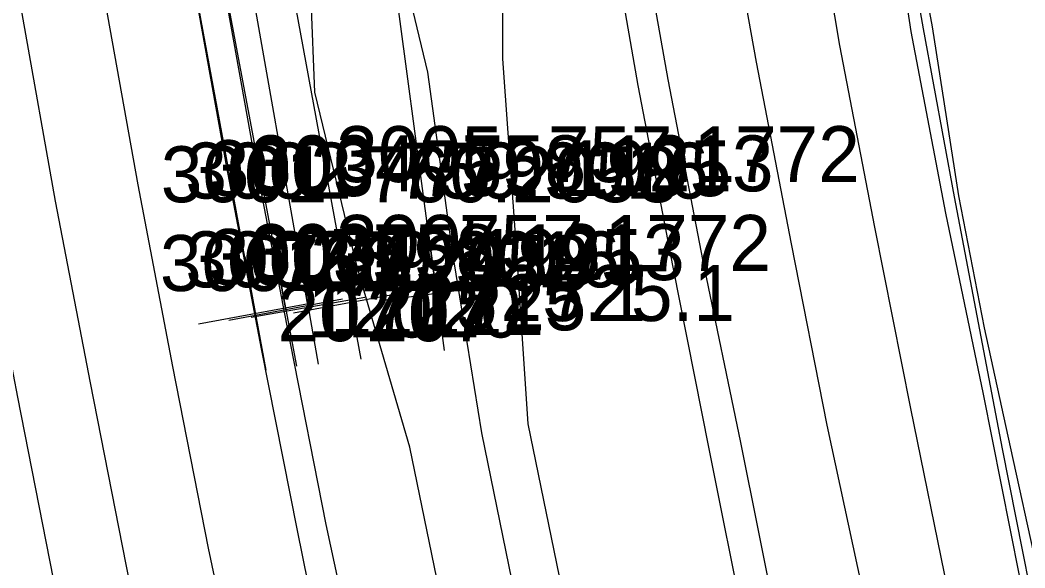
# Model space of a CAD drawing. Extents: x 1602514 to 1609837, y 863887 to 871157.
# Drawn here: x 1604364.6 to 1604500.3, y 869080.7 to 869154.8 of the extents above; entities that cross this region are included whole.
import ezdxf

# ---------------------------------------------------------------- set-up
doc = ezdxf.new("R2010")
doc.units = 0
for name, color, linetype in [('Default', 7, 'Continuous'), ('Survey-Centerline', 7, 'Continuous'), ('Survey-Edge of pavement', 7, 'Continuous'), ('Survey-Flow line', 7, 'Continuous'), ('Survey-Point', 7, 'Continuous'), ('Survey-Ridge Lines', 7, 'Continuous'), ('Survey-Safety', 7, 'Continuous'), ('Survey-Shoulders', 7, 'Continuous'), ('Survey-Text-Elevation', 7, 'Continuous'), ('Survey-Text-Feature', 7, 'Continuous'), ('Survey-Text-Name and Number', 7, 'Continuous')]:
    doc.layers.add(name, color=color, linetype=linetype)

msp = doc.modelspace()

# ---------------------------------------------------------------- linework, layer by layer
at = {"layer": 'Default'}
for points in [[(1604396.37, 869115.16), (1604387.35, 869164.04), (1604379.22, 869213.64), (1604371.81, 869265.13), (1604365.13, 869317.11), (1604359.7, 869366.12), (1604353.01, 869445.35), (1604349.63, 869496.57), (1604347.12, 869553.89), (1604345.63, 869607.89), (1604345.35, 869661.78), (1604346.08, 869713.81), (1604348.09, 869766.91), (1604351.59, 869821.68), (1604354.87, 869871.99)], [(1604396.37, 869115.16), (1604387.35, 869164.04), (1604379.22, 869213.64), (1604371.81, 869265.13), (1604365.13, 869317.11), (1604359.7, 869366.12), (1604353.01, 869445.35), (1604349.63, 869496.57), (1604347.12, 869553.89), (1604345.63, 869607.89), (1604345.35, 869661.78), (1604346.08, 869713.81), (1604348.09, 869766.91), (1604351.59, 869821.68), (1604354.87, 869871.99)], [(1604396.37, 869115.16), (1604387.35, 869164.04), (1604379.22, 869213.64), (1604371.81, 869265.13), (1604365.13, 869317.11), (1604359.7, 869366.12), (1604353.01, 869445.35), (1604349.63, 869496.57), (1604347.12, 869553.89), (1604345.63, 869607.89), (1604345.35, 869661.78), (1604346.08, 869713.81), (1604348.09, 869766.91), (1604351.59, 869821.68), (1604354.87, 869871.99)], [(1604400.48, 869115.66), (1604391.32, 869164.58), (1604383.24, 869213.75), (1604375.75, 869265.16), (1604369.15, 869317.59), (1604363.77, 869366.47), (1604357.08, 869445.18), (1604353.66, 869496.68), (1604351.36, 869554.11), (1604349.64, 869607.42), (1604349.29, 869661.82), (1604349.79, 869713.73), (1604351.79, 869766.63), (1604352.52, 869785.54), (1604357.52, 869799.5), (1604363.2, 869807.85), (1604368.75, 869811.17), (1604374.58, 869812.43), (1604379.29, 869812.6)], [(1604400.48, 869115.66), (1604391.32, 869164.58), (1604383.24, 869213.75), (1604375.75, 869265.16), (1604369.15, 869317.59), (1604363.77, 869366.47), (1604357.08, 869445.18), (1604353.66, 869496.68), (1604351.36, 869554.11), (1604349.64, 869607.42), (1604349.29, 869661.82), (1604349.79, 869713.73), (1604351.79, 869766.63), (1604352.52, 869785.54), (1604357.52, 869799.5), (1604363.2, 869807.85), (1604368.75, 869811.17), (1604374.58, 869812.43), (1604379.29, 869812.6)], [(1604400.48, 869115.66), (1604391.32, 869164.58), (1604383.24, 869213.75), (1604375.75, 869265.16), (1604369.15, 869317.59), (1604363.77, 869366.47), (1604357.08, 869445.18), (1604353.66, 869496.68), (1604351.36, 869554.11), (1604349.64, 869607.42), (1604349.29, 869661.82), (1604349.79, 869713.73), (1604351.79, 869766.63), (1604352.52, 869785.54), (1604357.52, 869799.5), (1604363.2, 869807.85), (1604368.75, 869811.17), (1604374.58, 869812.43), (1604379.29, 869812.6)], [(1604403.5, 869115.98), (1604394.84, 869165.29), (1604386.64, 869214.32), (1604379.19, 869265.83), (1604373, 869318.02), (1604367.3, 869366.75), (1604360.03, 869445.37), (1604357.05, 869496.88), (1604355.5, 869554.48), (1604353.65, 869607.44), (1604353.06, 869662.45), (1604353.63, 869713.66), (1604354.76, 869766.74), (1604355.7, 869781.94), (1604358.24, 869792.24), (1604362.89, 869800.24), (1604369.31, 869806.13), (1604377.93, 869808.23)], [(1604403.5, 869115.98), (1604394.84, 869165.29), (1604386.64, 869214.32), (1604379.19, 869265.83), (1604373, 869318.02), (1604367.3, 869366.75), (1604360.03, 869445.37), (1604357.05, 869496.88), (1604355.5, 869554.48), (1604353.65, 869607.44), (1604353.06, 869662.45), (1604353.63, 869713.66), (1604354.76, 869766.74), (1604355.7, 869781.94), (1604358.24, 869792.24), (1604362.89, 869800.24), (1604369.31, 869806.13), (1604377.93, 869808.23)], [(1604403.5, 869115.98), (1604394.84, 869165.29), (1604386.64, 869214.32), (1604379.19, 869265.83), (1604373, 869318.02), (1604367.3, 869366.75), (1604360.03, 869445.37), (1604357.05, 869496.88), (1604355.5, 869554.48), (1604353.65, 869607.44), (1604353.06, 869662.45), (1604353.63, 869713.66), (1604354.76, 869766.74), (1604355.7, 869781.94), (1604358.24, 869792.24), (1604362.89, 869800.24), (1604369.31, 869806.13), (1604377.93, 869808.23)], [(1604409.21, 869116.63), (1604400.08, 869166.16), (1604392.13, 869214.97), (1604384.91, 869267.27), (1604379.33, 869318.8), (1604372.2, 869366.84), (1604367.13, 869445.76), (1604363.08, 869497.16), (1604360.12, 869554.9), (1604358.8, 869606.89), (1604359.27, 869662.49), (1604359.49, 869713.91), (1604360.07, 869766.8), (1604359.92, 869785.62), (1604365.77, 869797.37), (1604374.34, 869803.07), (1604377.06, 869804.21)], [(1604409.21, 869116.63), (1604400.08, 869166.16), (1604392.13, 869214.97), (1604384.91, 869267.27), (1604379.33, 869318.8), (1604372.2, 869366.84), (1604367.13, 869445.76), (1604363.08, 869497.16), (1604360.12, 869554.9), (1604358.8, 869606.89), (1604359.27, 869662.49), (1604359.49, 869713.91), (1604360.07, 869766.8), (1604359.92, 869785.62), (1604365.77, 869797.37), (1604374.34, 869803.07), (1604377.06, 869804.21)], [(1604409.21, 869116.63), (1604400.08, 869166.16), (1604392.13, 869214.97), (1604384.91, 869267.27), (1604379.33, 869318.8), (1604372.2, 869366.84), (1604367.13, 869445.76), (1604363.08, 869497.16), (1604360.12, 869554.9), (1604358.8, 869606.89), (1604359.27, 869662.49), (1604359.49, 869713.91), (1604360.07, 869766.8), (1604359.92, 869785.62), (1604365.77, 869797.37), (1604374.34, 869803.07), (1604377.06, 869804.21)], [(1604420.87, 869117.88), (1604413.95, 869169.47), (1604407.35, 869217.45), (1604399.28, 869269.18), (1604391.32, 869320.38), (1604384.87, 869362.39), (1604384.74, 869368.02), (1604379.68, 869372.15), (1604381.69, 869382.84)], [(1604420.87, 869117.88), (1604413.95, 869169.47), (1604407.35, 869217.45), (1604399.28, 869269.18), (1604391.32, 869320.38), (1604384.87, 869362.39), (1604384.74, 869368.02), (1604379.68, 869372.15), (1604381.69, 869382.84)], [(1604420.87, 869117.88), (1604413.95, 869169.47), (1604407.35, 869217.45), (1604399.28, 869269.18), (1604391.32, 869320.38), (1604384.87, 869362.39), (1604384.74, 869368.02), (1604379.68, 869372.15), (1604381.69, 869382.84)]]:
    msp.add_lwpolyline(points, dxfattribs=at)
at = {"layer": 'Survey-Centerline'}
for points in [[(1604518.88, 868907.99), (1604512.23, 868932.09), (1604505.82, 868956.25), (1604499.79, 868980.51), (1604494.06, 869004.85), (1604489.15, 869026.65), (1604483.74, 869051.06), (1604478.87, 869075.58), (1604473.61, 869100.02), (1604468.79, 869124.54), (1604464.06, 869149.09), (1604459.67, 869173.7), (1604455.93, 869195.78), (1604451.86, 869220.46), (1604448.17, 869245.18), (1604445.82, 869260.24), (1604442.75, 869285.05)], [(1604518.88, 868907.99), (1604512.23, 868932.09), (1604505.82, 868956.25), (1604499.79, 868980.51), (1604494.06, 869004.85), (1604489.15, 869026.65), (1604483.74, 869051.06), (1604478.87, 869075.58), (1604473.61, 869100.02), (1604468.79, 869124.54), (1604464.06, 869149.09), (1604459.67, 869173.7), (1604455.93, 869195.78), (1604451.86, 869220.46), (1604448.17, 869245.18), (1604445.82, 869260.24), (1604442.75, 869285.05)], [(1604429.99, 868910.39), (1604423.73, 868934.59), (1604417.7, 868958.86), (1604411.97, 868983.2), (1604405.3, 869009.99), (1604399.88, 869034.4), (1604395.21, 869058.96), (1604390.07, 869083.42), (1604385.25, 869107.95), (1604380.53, 869132.5), (1604376.13, 869157.11), (1604371.54, 869184.32), (1604367.47, 869209), (1604363.77, 869233.72), (1604361.56, 869248.8), (1604358.52, 869273.47)], [(1604429.99, 868910.39), (1604423.73, 868934.59), (1604417.7, 868958.86), (1604411.97, 868983.2), (1604405.3, 869009.99), (1604399.88, 869034.4), (1604395.21, 869058.96), (1604390.07, 869083.42), (1604385.25, 869107.95), (1604380.53, 869132.5), (1604376.13, 869157.11), (1604371.54, 869184.32), (1604367.47, 869209), (1604363.77, 869233.72), (1604361.56, 869248.8), (1604358.52, 869273.47)]]:
    msp.add_lwpolyline(points, dxfattribs=at)
at = {"layer": 'Survey-Edge of pavement'}
for points in [[(1604529.92, 868910.9), (1604523.28, 868935), (1604516.87, 868959.16), (1604510.83, 868983.43), (1604505.11, 869007.77), (1604500.36, 869028.87), (1604494.95, 869053.28), (1604489.92, 869077.77), (1604484.9, 869102.26), (1604480.07, 869126.79), (1604475.35, 869151.33), (1604471.21, 869176), (1604467.59, 869197.37), (1604463.52, 869222.04), (1604459.83, 869246.77), (1604457.48, 869261.82), (1604454.41, 869286.66)], [(1604529.92, 868910.9), (1604523.28, 868935), (1604516.87, 868959.16), (1604510.83, 868983.43), (1604505.11, 869007.77), (1604500.36, 869028.87), (1604494.95, 869053.28), (1604489.92, 869077.77), (1604484.9, 869102.26), (1604480.07, 869126.79), (1604475.35, 869151.33), (1604471.21, 869176), (1604467.59, 869197.37), (1604463.52, 869222.04), (1604459.83, 869246.77), (1604457.48, 869261.82), (1604454.41, 869286.66)], [(1604531.43, 868822.09), (1604527.74, 868834.03), (1604520.65, 868858), (1604513.94, 868880.83), (1604507.06, 868904.87), (1604500.42, 868928.97), (1604494, 868953.13), (1604487.97, 868977.39), (1604482.25, 869001.74), (1604477.17, 869024.27), (1604471.75, 869048.68), (1604466.88, 869073.2), (1604461.94, 869097.7), (1604456.88, 869122.18), (1604452.16, 869146.73), (1604447.76, 869171.34), (1604443.9, 869194.15), (1604439.83, 869218.82), (1604436.13, 869243.55), (1604433.79, 869258.61), (1604430.72, 869283.4)], [(1604531.43, 868822.09), (1604527.74, 868834.03), (1604520.65, 868858), (1604513.94, 868880.83), (1604507.06, 868904.87), (1604500.42, 868928.97), (1604494, 868953.13), (1604487.97, 868977.39), (1604482.25, 869001.74), (1604477.17, 869024.27), (1604471.75, 869048.68), (1604466.88, 869073.2), (1604461.94, 869097.7), (1604456.88, 869122.18), (1604452.16, 869146.73), (1604447.76, 869171.34), (1604443.9, 869194.15), (1604439.83, 869218.82), (1604436.13, 869243.55), (1604433.79, 869258.61), (1604430.72, 869283.4)], [(1604441.73, 868913.49), (1604435.47, 868937.69), (1604429.43, 868961.95), (1604423.71, 868986.3), (1604417.48, 869012.41), (1604412.06, 869036.82), (1604407.04, 869061.31), (1604402.06, 869085.8), (1604397.23, 869110.33), (1604392.51, 869134.88), (1604388.12, 869159.49), (1604383.64, 869185.96), (1604379.58, 869210.64), (1604375.88, 869235.37), (1604373.78, 869250.45), (1604370.73, 869275.15)], [(1604441.73, 868913.49), (1604435.47, 868937.69), (1604429.43, 868961.95), (1604423.71, 868986.3), (1604417.48, 869012.41), (1604412.06, 869036.82), (1604407.04, 869061.31), (1604402.06, 869085.8), (1604397.23, 869110.33), (1604392.51, 869134.88), (1604388.12, 869159.49), (1604383.64, 869185.96), (1604379.58, 869210.64), (1604375.88, 869235.37), (1604373.78, 869250.45), (1604370.73, 869275.15)], [(1604418.98, 868907.49), (1604412.72, 868931.69), (1604406.69, 868955.95), (1604400.96, 868980.29), (1604394.32, 869007.81), (1604388.91, 869032.22), (1604383.77, 869056.69), (1604378.94, 869081.21), (1604374.11, 869105.74), (1604369.39, 869130.29), (1604365, 869154.9), (1604360.28, 869182.79), (1604356.22, 869207.47), (1604352.52, 869232.19), (1604350.38, 869247.28), (1604347.13, 869271.91)], [(1604418.98, 868907.49), (1604412.72, 868931.69), (1604406.69, 868955.95), (1604400.96, 868980.29), (1604394.32, 869007.81), (1604388.91, 869032.22), (1604383.77, 869056.69), (1604378.94, 869081.21), (1604374.11, 869105.74), (1604369.39, 869130.29), (1604365, 869154.9), (1604360.28, 869182.79), (1604356.22, 869207.47), (1604352.52, 869232.19), (1604350.38, 869247.28), (1604347.13, 869271.91)]]:
    msp.add_lwpolyline(points, dxfattribs=at)
at = {"layer": 'Survey-Flow line'}
msp.add_lwpolyline([(1604481.36, 868884.29), (1604475.64, 868908.22), (1604469.14, 868931.65), (1604463.08, 868955.47), (1604458.26, 868979.46), (1604449.71, 869003.69), (1604443.08, 869026.72), (1604439.12, 869050.16), (1604431.9, 869074.97), (1604426.97, 869098.97), (1604423.02, 869123.51), (1604419.66, 869147.75), (1604413.92, 869171.75), (1604412.56, 869196.69), (1604406.79, 869220.46), (1604403.76, 869245.16), (1604400.6, 869269.02), (1604399.12, 869279.06)], dxfattribs=at)
msp.add_lwpolyline([(1604481.36, 868884.29), (1604475.64, 868908.22), (1604469.14, 868931.65), (1604463.08, 868955.47), (1604458.26, 868979.46), (1604449.71, 869003.69), (1604443.08, 869026.72), (1604439.12, 869050.16), (1604431.9, 869074.97), (1604426.97, 869098.97), (1604423.02, 869123.51), (1604419.66, 869147.75), (1604413.92, 869171.75), (1604412.56, 869196.69), (1604406.79, 869220.46), (1604403.76, 869245.16), (1604400.6, 869269.02), (1604399.12, 869279.06)], dxfattribs=at)
at = {"layer": 'Survey-Point'}
for p, q in [((1604419.83, 869125.62), (1604421.9, 869110.14)), ((1604419.83, 869125.62), (1604421.9, 869110.14)), ((1604402.15, 869123.67), (1604404.85, 869108.28)), ((1604402.15, 869123.67), (1604404.85, 869108.28)), ((1604407.79, 869124.31), (1604410.63, 869108.95)), ((1604407.79, 869124.31), (1604410.63, 869108.95)), ((1604394.96, 869122.84), (1604397.79, 869107.47)), ((1604394.96, 869122.84), (1604397.79, 869107.47)), ((1604399.04, 869123.34), (1604401.92, 869107.98)), ((1604399.04, 869123.34), (1604401.92, 869107.98)), ((1604413.12, 869116.84), (1604428.61, 869118.92)), ((1604413.12, 869116.84), (1604428.61, 869118.92)), ((1604392.8, 869114.22), (1604408.16, 869117.1)), ((1604392.8, 869114.22), (1604408.16, 869117.1)), ((1604395.81, 869114.63), (1604411.19, 869117.33)), ((1604395.81, 869114.63), (1604411.19, 869117.33)), ((1604401.53, 869115.21), (1604416.89, 869118.05)), ((1604401.53, 869115.21), (1604416.89, 869118.05)), ((1604388.69, 869113.74), (1604404.06, 869116.57)), ((1604388.69, 869113.74), (1604404.06, 869116.57))]:
    msp.add_line(p, q, dxfattribs=at)
at = {"layer": 'Survey-Ridge Lines'}
for points in [[(1604488.19, 868911.68), (1604482.21, 868935.03), (1604474.18, 868958.23), (1604466.95, 868981.5), (1604460.46, 869006.36), (1604454.93, 869029.34), (1604446.52, 869051.57), (1604438.16, 869076.29), (1604433.25, 869100.21), (1604431.57, 869125.15), (1604429.8, 869149.56), (1604429.7, 869174.41), (1604426.6, 869199.01), (1604423.6, 869222.98), (1604415.08, 869246.82), (1604412.61, 869270.5), (1604410.99, 869280.69)], [(1604488.19, 868911.68), (1604482.21, 868935.03), (1604474.18, 868958.23), (1604466.95, 868981.5), (1604460.46, 869006.36), (1604454.93, 869029.34), (1604446.52, 869051.57), (1604438.16, 869076.29), (1604433.25, 869100.21), (1604431.57, 869125.15), (1604429.8, 869149.56), (1604429.7, 869174.41), (1604426.6, 869199.01), (1604423.6, 869222.98), (1604415.08, 869246.82), (1604412.61, 869270.5), (1604410.99, 869280.69)], [(1604463.34, 868904.83), (1604454.33, 868927.82), (1604451.71, 868952.65), (1604450.24, 868977.57), (1604441.29, 869001.59), (1604435.64, 869025.07), (1604431.17, 869048.65), (1604422.21, 869072.94), (1604417.25, 869097.06), (1604410.23, 869121.05), (1604404.41, 869145.03), (1604403.41, 869169.97), (1604401.83, 869194.93), (1604395.17, 869218.73), (1604389.32, 869243.05), (1604386.12, 869267.23), (1604386.01, 869277.25)], [(1604463.34, 868904.83), (1604454.33, 868927.82), (1604451.71, 868952.65), (1604450.24, 868977.57), (1604441.29, 869001.59), (1604435.64, 869025.07), (1604431.17, 869048.65), (1604422.21, 869072.94), (1604417.25, 869097.06), (1604410.23, 869121.05), (1604404.41, 869145.03), (1604403.41, 869169.97), (1604401.83, 869194.93), (1604395.17, 869218.73), (1604389.32, 869243.05), (1604386.12, 869267.23), (1604386.01, 869277.25)], [(1604470.47, 869265.25), (1604471.54, 869248.43), (1604477.33, 869211.97), (1604479.6, 869199.03), (1604482.21, 869183.79), (1604487.79, 869153.85), (1604491.37, 869131.01), (1604494.84, 869113.17), (1604498.35, 869097.09), (1604505.47, 869064.64), (1604510.39, 869043.45), (1604514.42, 869021.07), (1604519.12, 868998.57), (1604525.53, 868974.37), (1604550.43, 868878.97)], [(1604470.47, 869265.25), (1604471.54, 869248.43), (1604477.33, 869211.97), (1604479.6, 869199.03), (1604482.21, 869183.79), (1604487.79, 869153.85), (1604491.37, 869131.01), (1604494.84, 869113.17), (1604498.35, 869097.09), (1604505.47, 869064.64), (1604510.39, 869043.45), (1604514.42, 869021.07), (1604519.12, 868998.57), (1604525.53, 868974.37), (1604550.43, 868878.97)]]:
    msp.add_lwpolyline(points, dxfattribs=at)
at = {"layer": 'Survey-Safety'}
msp.add_lwpolyline([(1604469.76, 869258.07), (1604478.63, 869198.86), (1604486.57, 869153.59), (1604490.76, 869130.88), (1604497.25, 869096.85), (1604503.72, 869064.29), (1604508.21, 869042.95), (1604523.83, 868973.92), (1604532.56, 868939.44), (1604539.39, 868913.42), (1604549.14, 868878.54), (1604555.92, 868855.79), (1604566.89, 868819.92), (1604582.88, 868772.33)], dxfattribs=at)
msp.add_lwpolyline([(1604469.76, 869258.07), (1604478.63, 869198.86), (1604486.57, 869153.59), (1604490.76, 869130.88), (1604497.25, 869096.85), (1604503.72, 869064.29), (1604508.21, 869042.95), (1604523.83, 868973.92), (1604532.56, 868939.44), (1604539.39, 868913.42), (1604549.14, 868878.54), (1604555.92, 868855.79), (1604566.89, 868819.92), (1604582.88, 868772.33)], dxfattribs=at)
at = {"layer": 'Survey-Shoulders'}
for points in [[(1604538.36, 868913.13), (1604531.72, 868937.23), (1604525.92, 868961.55), (1604519.89, 868985.81), (1604514.16, 869010.16), (1604509.54, 869030.7), (1604504.79, 869055.24), (1604499.61, 869079.7), (1604494.74, 869104.21), (1604489.67, 869128.69), (1604484.95, 869153.24), (1604481.25, 869177.99), (1604477.74, 869198.74), (1604473.67, 869223.42), (1604469.97, 869248.14), (1604467.96, 869263.25), (1604464.88, 869288.1)], [(1604538.36, 868913.13), (1604531.72, 868937.23), (1604525.92, 868961.55), (1604519.89, 868985.81), (1604514.16, 869010.16), (1604509.54, 869030.7), (1604504.79, 869055.24), (1604499.61, 869079.7), (1604494.74, 869104.21), (1604489.67, 869128.69), (1604484.95, 869153.24), (1604481.25, 869177.99), (1604477.74, 869198.74), (1604473.67, 869223.42), (1604469.97, 869248.14), (1604467.96, 869263.25), (1604464.88, 869288.1)], [(1604502.8, 868903.75), (1604496.16, 868927.85), (1604489.75, 868952.01), (1604483.71, 868976.27), (1604477.99, 869000.61), (1604472.85, 869023.41), (1604467.44, 869047.82), (1604462.57, 869072.34), (1604457.66, 869096.85), (1604452.83, 869121.38), (1604448.11, 869145.92), (1604443.8, 869170.55), (1604439.9, 869193.61), (1604435.83, 869218.28), (1604432.14, 869243.01), (1604429.79, 869258.06), (1604426.5, 869282.82)], [(1604502.8, 868903.75), (1604496.16, 868927.85), (1604489.75, 868952.01), (1604483.71, 868976.27), (1604477.99, 869000.61), (1604472.85, 869023.41), (1604467.44, 869047.82), (1604462.57, 869072.34), (1604457.66, 869096.85), (1604452.83, 869121.38), (1604448.11, 869145.92), (1604443.8, 869170.55), (1604439.9, 869193.61), (1604435.83, 869218.28), (1604432.14, 869243.01), (1604429.79, 869258.06), (1604426.5, 869282.82)], [(1604445.75, 868914.55), (1604439.34, 868938.71), (1604433.31, 868962.97), (1604427.59, 868987.32), (1604421.49, 869013.21), (1604416.07, 869037.62), (1604411.2, 869062.14), (1604405.94, 869086.58), (1604401.12, 869111.1), (1604396.4, 869135.65), (1604392, 869160.26), (1604387.57, 869186.5), (1604383.5, 869211.17), (1604379.8, 869235.9), (1604377.67, 869250.98), (1604374.62, 869275.69)], [(1604445.75, 868914.55), (1604439.34, 868938.71), (1604433.31, 868962.97), (1604427.59, 868987.32), (1604421.49, 869013.21), (1604416.07, 869037.62), (1604411.2, 869062.14), (1604405.94, 869086.58), (1604401.12, 869111.1), (1604396.4, 869135.65), (1604392, 869160.26), (1604387.57, 869186.5), (1604383.5, 869211.17), (1604379.8, 869235.9), (1604377.67, 869250.98), (1604374.62, 869275.69)], [(1604409.24, 868904.92), (1604403.21, 868929.18), (1604397.17, 868953.44), (1604391.45, 868977.78), (1604384.79, 869005.92), (1604379.26, 869030.31), (1604374.04, 869054.75), (1604369.11, 869079.26), (1604364.29, 869103.79), (1604359.57, 869128.34), (1604355.18, 869152.95), (1604350.36, 869181.44), (1604346.3, 869206.12), (1604342.6, 869230.84), (1604340.54, 869245.94), (1604336.87, 869270.5)], [(1604409.24, 868904.92), (1604403.21, 868929.18), (1604397.17, 868953.44), (1604391.45, 868977.78), (1604384.79, 869005.92), (1604379.26, 869030.31), (1604374.04, 869054.75), (1604369.11, 869079.26), (1604364.29, 869103.79), (1604359.57, 869128.34), (1604355.18, 869152.95), (1604350.36, 869181.44), (1604346.3, 869206.12), (1604342.6, 869230.84), (1604340.54, 869245.94), (1604336.87, 869270.5)]]:
    msp.add_lwpolyline(points, dxfattribs=at)

# ---------------------------------------------------------------- texts
at = {"layer": 'Survey-Text-Elevation'}
for s, p in [('757.1772', (1604435.87, 869132.88)), ('759.1995', (1604418.5, 869130.98)), ('758.1213', (1604424.21, 869131.63)), ('760.2058', (1604411.37, 869130.16)), ('759.9016', (1604415.48, 869130.66)), ('757.1772', (1604423.87, 869120.88)), ('759.9016', (1604403.48, 869118.66)), ('759.1995', (1604406.5, 869118.98)), ('758.1213', (1604412.21, 869119.63)), ('760.2058', (1604399.37, 869118.16))]:
    msp.add_text(s, height=7.56, dxfattribs=at).set_placement(p)
at = {"layer": 'Survey-Text-Feature'}
for s, p in [('725.1', (1604423.87, 869114.1)), ('725.1', (1604435.87, 869114.1)), ('120', (1604403.48, 869111.88)), ('121', (1604406.5, 869112.2)), ('725', (1604412.21, 869112.85)), ('120', (1604415.48, 869111.88)), ('121', (1604418.5, 869112.2)), ('725', (1604424.21, 869112.85)), ('207', (1604399.37, 869111.38)), ('207', (1604411.37, 869111.38))]:
    msp.add_text(s, height=7.56, dxfattribs=at).set_placement(p)
at = {"layer": 'Survey-Text-Name and Number'}
for s, p in [('3005', (1604407.31, 869132.88)), ('3003', (1604389.96, 869130.98)), ('3004', (1604395.67, 869131.63)), ('3001', (1604383.61, 869130.16)), ('3002', (1604386.93, 869130.66)), ('3005', (1604407.31, 869120.88)), ('3002', (1604386.93, 869118.66)), ('3003', (1604389.96, 869118.98)), ('3004', (1604395.67, 869119.63)), ('3001', (1604383.49, 869118.16))]:
    msp.add_text(s, height=7.56, dxfattribs=at).set_placement(p)

doc.saveas('drawing.dxf')
